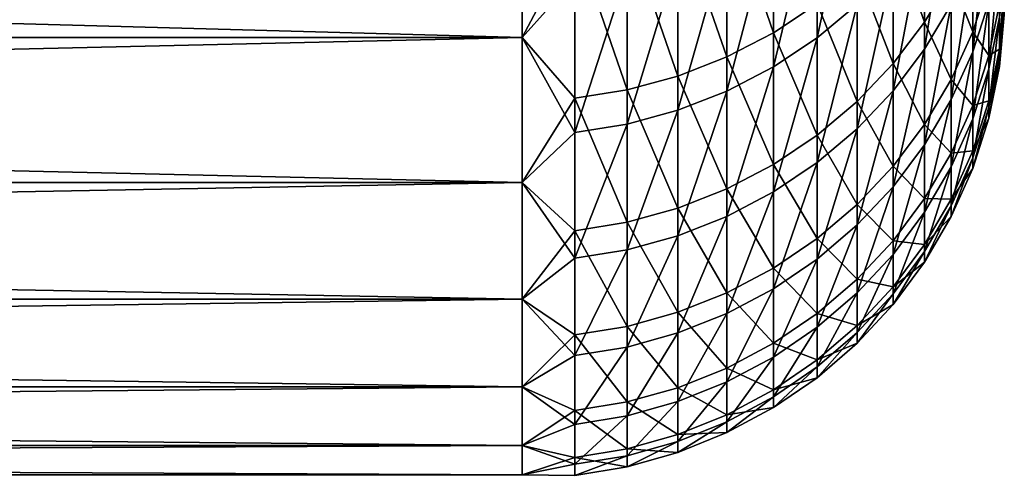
# Model space of a CAD drawing. Header units: metres. Extents: x -2 to 85, y -75 to 96.
# Tile 317 of 444: x 82.686 to 84.727, y 4.506 to 5.452. Entities that reach past the tile are written whole.
import ezdxf

# ---------------------------------------------------------------- set-up
doc = ezdxf.new("R2010")
doc.units = ezdxf.units.M
doc.layers.add('solid_20204500', color=7, linetype='CONTINUOUS')

msp = doc.modelspace()

# ---------------------------------------------------------------- linework, layer by layer
at = {"layer": 'solid_20204500'}
for points in [[(84.421448, 5.799387, 6.803845), (84.338524, 5.730906, 6.824833), (84.338524, 5.414371, 5.690369)], [(84.421448, 5.483827, 5.67287), (84.421448, 5.799387, 6.803845), (84.338524, 5.414371, 5.690369)], [(83.727272, 5.415144, -6.494174), (70.650002, 5.415144, -6.494174), (70.650002, 5.774864, -7.635005)], [(83.727272, 5.774864, -7.635005), (83.727272, 5.415144, -6.494174), (70.650002, 5.774864, -7.635005)], [(83.727272, 5.774864, 7.635005), (70.650002, 5.774864, 7.635005), (70.650002, 5.415144, 6.494174)], [(83.727272, 5.415144, 6.494174), (83.727272, 5.774864, 7.635005), (70.650002, 5.415144, 6.494174)], [(83.836571, 5.537222, 6.884192), (83.727272, 5.774864, 7.635005), (83.727272, 5.415144, 6.494174)], [(83.836571, 5.622251, -7.155753), (83.727272, 5.415144, -6.494174), (83.727272, 5.774864, -7.635005)], [(84.248268, 5.756028, -7.112975), (84.248268, 5.424896, -5.979412), (84.151756, 5.706616, -7.128776)], [(84.338524, 5.484949, -5.963506), (84.248268, 5.424896, -5.979412), (84.248268, 5.756028, -7.112975)], [(84.616722, 5.738645, 5.608669), (84.561386, 5.646943, 5.631773), (84.561386, 5.390827, 4.494589)], [(84.616722, 5.48358, 4.476151), (84.616722, 5.738645, 5.608669), (84.561386, 5.390827, 4.494589)], [(84.338524, 5.730906, 6.824833), (84.248268, 5.671508, 6.843037), (84.248268, 5.35413, 5.705546)], [(84.338524, 5.414371, 5.690369), (84.338524, 5.730906, 6.824833), (84.248268, 5.35413, 5.705546)], [(84.561386, 5.716794, -5.902098), (84.561386, 5.446923, -4.768099), (84.496025, 5.631779, -5.924615)], [(84.616722, 5.539446, -4.748538), (84.561386, 5.446923, -4.768099), (84.561386, 5.716794, -5.902098)], [(84.151756, 5.706616, -7.128776), (84.151756, 5.374749, -5.992694), (84.050148, 5.667559, -7.141265)], [(84.248268, 5.424896, -5.979412), (84.151756, 5.374749, -5.992694), (84.151756, 5.706616, -7.128776)], [(84.694832, 5.684053, 4.436297), (84.661385, 5.581715, 4.456642), (84.661385, 5.385087, 3.317663)], [(84.694832, 5.488323, 3.302518), (84.694832, 5.684053, 4.436297), (84.661385, 5.385087, 3.317663)], [(84.050148, 5.667559, -7.141265), (84.050148, 5.335109, -6.003193), (83.944664, 5.639324, -7.150294)], [(84.151756, 5.374749, -5.992694), (84.050148, 5.335109, -6.003193), (84.050148, 5.667559, -7.141265)], [(84.248268, 5.671508, 6.843037), (84.151756, 5.621909, 6.858238), (84.151756, 5.303825, 5.71822)], [(84.248268, 5.35413, 5.705546), (84.248268, 5.671508, 6.843037), (84.151756, 5.303825, 5.71822)], [(83.944664, 5.639324, -7.150294), (83.944664, 5.306454, -6.010783), (83.836571, 5.622251, -7.155753)], [(84.050148, 5.335109, -6.003193), (83.944664, 5.306454, -6.010783), (83.944664, 5.639324, -7.150294)], [(84.561386, 5.646943, 5.631773), (84.496025, 5.561662, 5.653259), (84.496025, 5.304569, 4.511737)], [(84.561386, 5.390827, 4.494589), (84.561386, 5.646943, 5.631773), (84.496025, 5.304569, 4.511737)], [(84.661385, 5.637337, -4.727843), (84.661385, 5.426929, -3.591329), (84.616722, 5.539446, -4.748538)], [(84.694832, 5.529974, -3.574935), (84.661385, 5.426929, -3.591329), (84.661385, 5.637337, -4.727843)], [(83.836571, 5.622251, -7.155753), (83.836571, 5.289127, -6.015373), (83.727272, 5.415144, -6.494174)], [(83.944664, 5.306454, -6.010783), (83.836571, 5.289127, -6.015373), (83.836571, 5.622251, -7.155753)], [(84.151756, 5.621909, 6.858238), (84.050148, 5.582703, 6.870253), (84.050148, 5.264062, 5.728239)], [(84.151756, 5.303825, 5.71822), (84.151756, 5.621909, 6.858238), (84.050148, 5.264062, 5.728239)], [(84.496025, 5.631779, -5.924615), (84.496025, 5.360879, -4.786291), (84.421448, 5.554187, -5.945167)], [(84.561386, 5.446923, -4.768099), (84.496025, 5.360879, -4.786291), (84.496025, 5.631779, -5.924615)], [(84.716667, 5.59456, 3.286933), (84.694832, 5.488323, 3.302518), (84.694832, 5.350158, 2.160294)], [(84.716667, 5.457046, 2.1501), (84.716667, 5.59456, 3.286933), (84.694832, 5.350158, 2.160294)], [(84.050148, 5.582703, 6.870253), (83.944664, 5.55436, 6.878939), (83.944664, 5.235317, 5.735481)], [(84.050148, 5.264062, 5.728239), (84.050148, 5.582703, 6.870253), (83.944664, 5.235317, 5.735481)], [(84.661385, 5.581715, 4.456642), (84.616722, 5.48358, 4.476151), (84.616722, 5.286092, 3.332186)], [(84.661385, 5.385087, 3.317663), (84.661385, 5.581715, 4.456642), (84.616722, 5.286092, 3.332186)], [(83.944664, 5.55436, 6.878939), (83.836571, 5.537222, 6.884192), (83.836571, 5.217935, 5.73986)], [(83.944664, 5.235317, 5.735481), (83.944664, 5.55436, 6.878939), (83.836571, 5.217935, 5.73986)], [(84.421448, 5.554187, -5.945167), (84.421448, 5.282348, -4.802894), (84.338524, 5.484949, -5.963506)], [(84.496025, 5.561662, 5.653259), (84.421448, 5.483827, 5.67287), (84.421448, 5.225842, 4.527388)], [(84.496025, 5.304569, 4.511737), (84.496025, 5.561662, 5.653259), (84.421448, 5.225842, 4.527388)], [(84.496025, 5.360879, -4.786291), (84.421448, 5.282348, -4.802894), (84.421448, 5.554187, -5.945167)], [(83.836571, 5.217935, 5.73986), (83.836571, 5.537222, 6.884192), (83.727272, 5.415144, 6.494174)], [(84.616722, 5.539446, -4.748538), (84.616722, 5.328117, -3.60705), (84.561386, 5.446923, -4.768099)], [(84.661385, 5.426929, -3.591329), (84.616722, 5.328117, -3.60705), (84.616722, 5.539446, -4.748538)], [(84.694832, 5.529974, -3.574935), (84.694832, 5.377984, -2.434468), (84.661385, 5.426929, -3.591329)], [(84.716667, 5.484742, -2.42298), (84.694832, 5.377984, -2.434468), (84.694832, 5.529974, -3.574935)], [(84.716667, 5.391043, -1.281699), (84.726563, 5.529655, -1.739347), (84.726563, 5.49232, -1.160206)], [(84.716667, 5.484742, -2.42298), (84.726563, 5.529655, -1.739347), (84.716667, 5.391043, -1.281699)], [(84.716667, 5.377178, 1.007768), (84.726563, 5.492149, 1.156889), (84.726563, 5.529271, 1.73438)], [(84.716667, 5.377178, 1.007768), (84.726563, 5.529271, 1.73438), (84.716667, 5.457046, 2.1501)], [(84.716667, 5.391043, -1.281699), (84.726563, 5.49232, -1.160206), (84.726563, 5.469909, -0.580295)], [(84.716667, 5.377178, 1.007768), (84.726563, 5.469867, 0.578635), (84.726563, 5.492149, 1.156889)], [(84.338524, 5.484949, -5.963506), (84.338524, 5.212271, -4.817709), (84.248268, 5.424896, -5.979412)], [(84.421448, 5.282348, -4.802894), (84.338524, 5.212271, -4.817709), (84.338524, 5.484949, -5.963506)], [(84.421448, 5.483827, 5.67287), (84.338524, 5.414371, 5.690369), (84.338524, 5.155591, 4.541353)], [(84.421448, 5.225842, 4.527388), (84.421448, 5.483827, 5.67287), (84.338524, 5.155591, 4.541353)], [(84.616722, 5.48358, 4.476151), (84.561386, 5.390827, 4.494589), (84.561386, 5.192525, 3.345913)], [(84.616722, 5.286092, 3.332186), (84.616722, 5.48358, 4.476151), (84.561386, 5.192525, 3.345913)], [(84.694832, 5.488323, 3.302518), (84.661385, 5.385087, 3.317663), (84.661385, 5.246288, 2.170201)], [(84.694832, 5.350158, 2.160294), (84.694832, 5.488323, 3.302518), (84.661385, 5.246288, 2.170201)], [(84.716667, 5.484742, -2.42298), (84.716667, 5.391043, -1.281699), (84.694832, 5.377984, -2.434468)], [(84.716667, 5.355158, -0.137141), (84.726563, 5.469909, -0.580295), (84.726563, 5.462438)], [(84.716667, 5.391043, -1.281699), (84.726563, 5.469909, -0.580295), (84.716667, 5.355158, -0.137141)], [(84.716667, 5.355158, -0.137141), (84.726563, 5.462438), (84.726563, 5.469867, 0.578635)], [(84.716667, 5.355158, -0.137141), (84.726563, 5.469867, 0.578635), (84.716667, 5.377178, 1.007768)], [(84.716667, 5.457046, 2.1501), (84.694832, 5.350158, 2.160294), (84.694832, 5.26991, 1.012546)], [(84.716667, 5.377178, 1.007768), (84.716667, 5.457046, 2.1501), (84.694832, 5.26991, 1.012546)], [(84.561386, 5.446923, -4.768099), (84.561386, 5.234723, -3.621909), (84.496025, 5.360879, -4.786291)], [(84.616722, 5.328117, -3.60705), (84.561386, 5.234723, -3.621909), (84.561386, 5.446923, -4.768099)], [(83.727272, 5.113943, -5.336516), (70.650002, 5.113943, -5.336516), (70.650002, 5.415144, -6.494174)], [(83.727272, 5.415144, -6.494174), (83.727272, 5.113943, -5.336516), (70.650002, 5.415144, -6.494174)], [(83.727272, 5.415144, 6.494174), (70.650002, 5.415144, 6.494174), (70.650002, 5.113943, 5.336516)], [(83.727272, 5.113943, 5.336516), (83.727272, 5.415144, 6.494174), (70.650002, 5.113943, 5.336516)], [(83.836571, 5.217935, 5.73986), (83.727272, 5.415144, 6.494174), (83.727272, 5.113943, 5.336516)], [(83.836571, 5.289127, -6.015373), (83.727272, 5.113943, -5.336516), (83.727272, 5.415144, -6.494174)], [(84.248268, 5.424896, -5.979412), (84.248268, 5.15149, -4.830559), (84.151756, 5.374749, -5.992694)], [(84.338524, 5.212271, -4.817709), (84.248268, 5.15149, -4.830559), (84.248268, 5.424896, -5.979412)], [(84.338524, 5.414371, 5.690369), (84.248268, 5.35413, 5.705546), (84.248268, 5.094659, 4.553466)], [(84.338524, 5.155591, 4.541353), (84.338524, 5.414371, 5.690369), (84.248268, 5.094659, 4.553466)], [(84.661385, 5.426929, -3.591329), (84.661385, 5.274242, -2.445632), (84.616722, 5.328117, -3.60705)], [(84.694832, 5.377984, -2.434468), (84.661385, 5.274242, -2.445632), (84.661385, 5.426929, -3.591329)], [(84.561386, 5.390827, 4.494589), (84.496025, 5.304569, 4.511737), (84.496025, 5.105511, 3.358678)], [(84.561386, 5.192525, 3.345913), (84.561386, 5.390827, 4.494589), (84.496025, 5.105511, 3.358678)], [(84.716667, 5.391043, -1.281699), (84.694832, 5.283841, -1.287776), (84.694832, 5.377984, -2.434468)], [(84.716667, 5.391043, -1.281699), (84.716667, 5.355158, -0.137141), (84.694832, 5.283841, -1.287776)], [(84.151756, 5.374749, -5.992694), (84.151756, 5.100736, -4.84129), (84.050148, 5.335109, -6.003193)], [(84.248268, 5.15149, -4.830559), (84.151756, 5.100736, -4.84129), (84.151756, 5.374749, -5.992694)], [(84.661385, 5.385087, 3.317663), (84.616722, 5.286092, 3.332186), (84.616722, 5.146685, 2.179701)], [(84.661385, 5.246288, 2.170201), (84.661385, 5.385087, 3.317663), (84.616722, 5.146685, 2.179701)], [(84.694832, 5.377984, -2.434468), (84.694832, 5.283841, -1.287776), (84.661385, 5.274242, -2.445632)], [(84.716667, 5.377178, 1.007768), (84.694832, 5.26991, 1.012546), (84.694832, 5.247786, -0.137791)], [(84.716667, 5.355158, -0.137141), (84.716667, 5.377178, 1.007768), (84.694832, 5.247786, -0.137791)], [(84.248268, 5.35413, 5.705546), (84.151756, 5.303825, 5.71822), (84.151756, 5.043778, 4.563581)], [(84.248268, 5.094659, 4.553466), (84.248268, 5.35413, 5.705546), (84.151756, 5.043778, 4.563581)], [(84.496025, 5.360879, -4.786291), (84.496025, 5.14787, -3.635727), (84.421448, 5.282348, -4.802894)], [(84.561386, 5.234723, -3.621909), (84.496025, 5.14787, -3.635727), (84.496025, 5.360879, -4.786291)], [(84.694832, 5.350158, 2.160294), (84.661385, 5.246288, 2.170201), (84.661385, 5.165673, 1.01719)], [(84.694832, 5.26991, 1.012546), (84.694832, 5.350158, 2.160294), (84.661385, 5.165673, 1.01719)], [(84.716667, 5.355158, -0.137141), (84.694832, 5.247786, -0.137791), (84.694832, 5.283841, -1.287776)], [(84.050148, 5.335109, -6.003193), (84.050148, 5.060616, -4.849771), (83.944664, 5.306454, -6.010783)], [(84.151756, 5.100736, -4.84129), (84.050148, 5.060616, -4.849771), (84.050148, 5.335109, -6.003193)], [(84.616722, 5.328117, -3.60705), (84.616722, 5.174762, -2.456338), (84.561386, 5.234723, -3.621909)], [(84.661385, 5.274242, -2.445632), (84.616722, 5.174762, -2.456338), (84.616722, 5.328117, -3.60705)], [(83.944664, 5.306454, -6.010783), (83.944664, 5.031614, -4.855903), (83.836571, 5.289127, -6.015373)], [(84.050148, 5.060616, -4.849771), (83.944664, 5.031614, -4.855903), (83.944664, 5.306454, -6.010783)], [(83.836571, 5.289127, -6.015373), (83.836571, 5.014077, -4.859611), (83.727272, 5.113943, -5.336516)], [(83.944664, 5.031614, -4.855903), (83.836571, 5.014077, -4.859611), (83.836571, 5.289127, -6.015373)], [(84.151756, 5.303825, 5.71822), (84.050148, 5.264062, 5.728239), (84.050148, 5.003559, 4.571576)], [(84.151756, 5.043778, 4.563581), (84.151756, 5.303825, 5.71822), (84.050148, 5.003559, 4.571576)], [(84.496025, 5.304569, 4.511737), (84.421448, 5.225842, 4.527388), (84.421448, 5.026093, 3.370329)], [(84.496025, 5.105511, 3.358678), (84.496025, 5.304569, 4.511737), (84.421448, 5.026093, 3.370329)], [(84.616722, 5.286092, 3.332186), (84.561386, 5.192525, 3.345913), (84.561386, 5.052544, 2.18868)], [(84.616722, 5.146685, 2.179701), (84.616722, 5.286092, 3.332186), (84.561386, 5.052544, 2.18868)], [(84.421448, 5.282348, -4.802894), (84.421448, 5.068599, -3.648339), (84.338524, 5.212271, -4.817709)], [(84.496025, 5.14787, -3.635727), (84.421448, 5.068599, -3.648339), (84.421448, 5.282348, -4.802894)], [(84.661385, 5.274242, -2.445632), (84.661385, 5.179668, -1.293682), (84.616722, 5.174762, -2.456338)], [(84.694832, 5.283841, -1.287776), (84.661385, 5.179668, -1.293682), (84.661385, 5.274242, -2.445632)], [(84.694832, 5.283841, -1.287776), (84.694832, 5.247786, -0.137791), (84.661385, 5.179668, -1.293682)], [(84.694832, 5.26991, 1.012546), (84.661385, 5.165673, 1.01719), (84.661385, 5.143447, -0.138423)], [(84.694832, 5.247786, -0.137791), (84.694832, 5.26991, 1.012546), (84.661385, 5.143447, -0.138423)], [(84.050148, 5.264062, 5.728239), (83.944664, 5.235317, 5.735481), (83.944664, 4.974485, 4.577356)], [(84.050148, 5.003559, 4.571576), (84.050148, 5.264062, 5.728239), (83.944664, 4.974485, 4.577356)], [(84.661385, 5.246288, 2.170201), (84.616722, 5.146685, 2.179701), (84.616722, 5.065717, 1.021642)], [(84.661385, 5.165673, 1.01719), (84.661385, 5.246288, 2.170201), (84.616722, 5.065717, 1.021642)], [(84.694832, 5.247786, -0.137791), (84.661385, 5.143447, -0.138423), (84.661385, 5.179668, -1.293682)], [(83.944664, 5.235317, 5.735481), (83.836571, 5.217935, 5.73986), (83.836571, 4.956904, 4.580851)], [(83.944664, 4.974485, 4.577356), (83.944664, 5.235317, 5.735481), (83.836571, 4.956904, 4.580851)], [(84.421448, 5.225842, 4.527388), (84.338524, 5.155591, 4.541353), (84.338524, 4.955226, 3.380725)], [(84.421448, 5.026093, 3.370329), (84.421448, 5.225842, 4.527388), (84.338524, 4.955226, 3.380725)], [(84.561386, 5.234723, -3.621909), (84.561386, 5.080737, -2.466456), (84.496025, 5.14787, -3.635727)], [(84.616722, 5.174762, -2.456338), (84.561386, 5.080737, -2.466456), (84.561386, 5.234723, -3.621909)], [(83.836571, 4.956904, 4.580851), (83.836571, 5.217935, 5.73986), (83.727272, 5.113943, 5.336516)], [(84.338524, 5.212271, -4.817709), (84.338524, 4.997863, -3.659593), (84.248268, 5.15149, -4.830559)], [(84.421448, 5.068599, -3.648339), (84.338524, 4.997863, -3.659593), (84.338524, 5.212271, -4.817709)], [(84.561386, 5.192525, 3.345913), (84.496025, 5.105511, 3.358678), (84.496025, 4.964996, 2.19703)], [(84.561386, 5.052544, 2.18868), (84.561386, 5.192525, 3.345913), (84.496025, 4.964996, 2.19703)], [(84.616722, 5.174762, -2.456338), (84.616722, 5.079773, -1.299345), (84.561386, 5.080737, -2.466456)], [(84.661385, 5.179668, -1.293682), (84.616722, 5.079773, -1.299345), (84.616722, 5.174762, -2.456338)], [(84.661385, 5.179668, -1.293682), (84.661385, 5.143447, -0.138423), (84.616722, 5.079773, -1.299345)], [(84.661385, 5.165673, 1.01719), (84.616722, 5.065717, 1.021642), (84.616722, 5.043394, -0.139029)], [(84.661385, 5.143447, -0.138423), (84.661385, 5.165673, 1.01719), (84.616722, 5.043394, -0.139029)], [(84.248268, 5.15149, -4.830559), (84.248268, 4.936511, -3.669354), (84.151756, 5.100736, -4.84129)], [(84.338524, 5.155591, 4.541353), (84.248268, 5.094659, 4.553466), (84.248268, 4.89376, 3.389742)], [(84.338524, 4.955226, 3.380725), (84.338524, 5.155591, 4.541353), (84.248268, 4.89376, 3.389742)], [(84.338524, 4.997863, -3.659593), (84.248268, 4.936511, -3.669354), (84.248268, 5.15149, -4.830559)], [(84.496025, 5.14787, -3.635727), (84.496025, 4.993296, -2.475867), (84.421448, 5.068599, -3.648339)], [(84.561386, 5.080737, -2.466456), (84.496025, 4.993296, -2.475867), (84.496025, 5.14787, -3.635727)], [(84.616722, 5.146685, 2.179701), (84.561386, 5.052544, 2.18868), (84.561386, 4.971242, 1.025851)], [(84.616722, 5.065717, 1.021642), (84.616722, 5.146685, 2.179701), (84.561386, 4.971242, 1.025851)], [(84.661385, 5.143447, -0.138423), (84.616722, 5.043394, -0.139029), (84.616722, 5.079773, -1.299345)], [(83.727272, 4.87204, -4.165031), (70.650002, 4.87204, -4.165031), (70.650002, 5.113943, -5.336516)], [(83.727272, 5.113943, -5.336516), (83.727272, 4.87204, -4.165031), (70.650002, 5.113943, -5.336516)], [(83.727272, 5.113943, 5.336516), (70.650002, 5.113943, 5.336516), (70.650002, 4.87204, 4.165031)], [(83.727272, 4.87204, 4.165031), (83.727272, 5.113943, 5.336516), (70.650002, 4.87204, 4.165031)], [(83.836571, 4.956904, 4.580851), (83.727272, 5.113943, 5.336516), (83.727272, 4.87204, 4.165031)], [(83.836571, 5.014077, -4.859611), (83.727272, 4.87204, -4.165031), (83.727272, 5.113943, -5.336516)], [(84.496025, 5.105511, 3.358678), (84.421448, 5.026093, 3.370329), (84.421448, 4.885091, 2.204651)], [(84.496025, 4.964996, 2.19703), (84.496025, 5.105511, 3.358678), (84.421448, 4.885091, 2.204651)], [(84.151756, 5.100736, -4.84129), (84.151756, 4.885279, -3.677505), (84.050148, 5.060616, -4.849771)], [(84.248268, 4.936511, -3.669354), (84.151756, 4.885279, -3.677505), (84.151756, 5.100736, -4.84129)], [(84.248268, 5.094659, 4.553466), (84.151756, 5.043778, 4.563581), (84.151756, 4.842432, 3.397272)], [(84.248268, 4.89376, 3.389742), (84.248268, 5.094659, 4.553466), (84.151756, 4.842432, 3.397272)], [(84.421448, 5.068599, -3.648339), (84.421448, 4.913489, -2.484455), (84.338524, 4.997863, -3.659593)], [(84.496025, 4.993296, -2.475867), (84.421448, 4.913489, -2.484455), (84.421448, 5.068599, -3.648339)], [(84.561386, 5.080737, -2.466456), (84.561386, 4.985357, -1.304697), (84.496025, 4.993296, -2.475867)], [(84.616722, 5.079773, -1.299345), (84.561386, 4.985357, -1.304697), (84.561386, 5.080737, -2.466456)], [(84.616722, 5.079773, -1.299345), (84.616722, 5.043394, -0.139029), (84.561386, 4.985357, -1.304697)], [(84.616722, 5.065717, 1.021642), (84.561386, 4.971242, 1.025851), (84.561386, 4.948827, -0.139602)], [(84.616722, 5.043394, -0.139029), (84.616722, 5.065717, 1.021642), (84.561386, 4.948827, -0.139602)], [(84.050148, 5.060616, -4.849771), (84.050148, 4.844782, -3.683948), (83.944664, 5.031614, -4.855903)], [(84.151756, 4.885279, -3.677505), (84.050148, 4.844782, -3.683948), (84.050148, 5.060616, -4.849771)], [(84.151756, 5.043778, 4.563581), (84.050148, 5.003559, 4.571576), (84.050148, 4.801861, 3.403224)], [(84.151756, 4.842432, 3.397272), (84.151756, 5.043778, 4.563581), (84.050148, 4.801861, 3.403224)], [(84.561386, 5.052544, 2.18868), (84.496025, 4.964996, 2.19703), (84.496025, 4.883384, 1.029765)], [(84.561386, 4.971242, 1.025851), (84.561386, 5.052544, 2.18868), (84.496025, 4.883384, 1.029765)], [(84.616722, 5.043394, -0.139029), (84.561386, 4.948827, -0.139602), (84.561386, 4.985357, -1.304697)], [(83.944664, 5.031614, -4.855903), (83.944664, 4.815506, -3.688605), (83.836571, 5.014077, -4.859611)], [(84.050148, 4.844782, -3.683948), (83.944664, 4.815506, -3.688605), (83.944664, 5.031614, -4.855903)], [(84.421448, 5.026093, 3.370329), (84.338524, 4.955226, 3.380725), (84.338524, 4.813788, 2.211452)], [(84.421448, 4.885091, 2.204651), (84.421448, 5.026093, 3.370329), (84.338524, 4.813788, 2.211452)], [(83.836571, 5.014077, -4.859611), (83.836571, 4.797805, -3.691422), (83.727272, 4.87204, -4.165031)], [(83.944664, 4.815506, -3.688605), (83.836571, 4.797805, -3.691422), (83.836571, 5.014077, -4.859611)], [(84.050148, 5.003559, 4.571576), (83.944664, 4.974485, 4.577356), (83.944664, 4.772532, 3.407527)], [(84.050148, 4.801861, 3.403224), (84.050148, 5.003559, 4.571576), (83.944664, 4.772532, 3.407527)], [(84.338524, 4.997863, -3.659593), (84.338524, 4.842274, -2.492119), (84.248268, 4.936511, -3.669354)], [(84.421448, 4.913489, -2.484455), (84.338524, 4.842274, -2.492119), (84.338524, 4.997863, -3.659593)], [(84.496025, 4.993296, -2.475867), (84.496025, 4.897552, -1.309675), (84.421448, 4.913489, -2.484455)], [(84.561386, 4.985357, -1.304697), (84.496025, 4.897552, -1.309675), (84.496025, 4.993296, -2.475867)], [(84.561386, 4.985357, -1.304697), (84.561386, 4.948827, -0.139602), (84.496025, 4.897552, -1.309675)], [(83.944664, 4.974485, 4.577356), (83.836571, 4.956904, 4.580851), (83.836571, 4.754797, 3.410129)], [(83.944664, 4.772532, 3.407527), (83.944664, 4.974485, 4.577356), (83.836571, 4.754797, 3.410129)], [(84.496025, 4.964996, 2.19703), (84.421448, 4.885091, 2.204651), (84.421448, 4.803195, 1.033337)], [(84.496025, 4.883384, 1.029765), (84.496025, 4.964996, 2.19703), (84.421448, 4.803195, 1.033337)], [(84.561386, 4.971242, 1.025851), (84.496025, 4.883384, 1.029765), (84.496025, 4.860883, -0.140134)], [(84.561386, 4.948827, -0.139602), (84.561386, 4.971242, 1.025851), (84.496025, 4.860883, -0.140134)], [(83.836571, 4.754797, 3.410129), (83.836571, 4.956904, 4.580851), (83.727272, 4.87204, 4.165031)], [(84.338524, 4.955226, 3.380725), (84.248268, 4.89376, 3.389742), (84.248268, 4.751945, 2.21735)], [(84.338524, 4.813788, 2.211452), (84.338524, 4.955226, 3.380725), (84.248268, 4.751945, 2.21735)], [(84.561386, 4.948827, -0.139602), (84.496025, 4.860883, -0.140134), (84.496025, 4.897552, -1.309675)], [(84.248268, 4.936511, -3.669354), (84.248268, 4.780507, -2.498766), (84.151756, 4.885279, -3.677505)], [(84.338524, 4.842274, -2.492119), (84.248268, 4.780507, -2.498766), (84.248268, 4.936511, -3.669354)], [(84.421448, 4.913489, -2.484455), (84.421448, 4.817413, -1.314218), (84.338524, 4.842274, -2.492119)], [(84.496025, 4.897552, -1.309675), (84.421448, 4.817413, -1.314218), (84.421448, 4.913489, -2.484455)], [(84.151756, 4.885279, -3.677505), (84.151756, 4.728928, -2.504316), (84.050148, 4.844782, -3.683948)], [(84.248268, 4.89376, 3.389742), (84.151756, 4.842432, 3.397272), (84.151756, 4.700303, 2.222276)], [(84.248268, 4.751945, 2.21735), (84.248268, 4.89376, 3.389742), (84.151756, 4.700303, 2.222276)], [(84.248268, 4.780507, -2.498766), (84.151756, 4.728928, -2.504316), (84.151756, 4.885279, -3.677505)], [(84.421448, 4.885091, 2.204651), (84.338524, 4.813788, 2.211452), (84.338524, 4.731641, 1.036524)], [(84.421448, 4.803195, 1.033337), (84.421448, 4.885091, 2.204651), (84.338524, 4.731641, 1.036524)], [(84.496025, 4.897552, -1.309675), (84.496025, 4.860883, -0.140134), (84.421448, 4.817413, -1.314218)], [(84.496025, 4.883384, 1.029765), (84.421448, 4.803195, 1.033337), (84.421448, 4.780617, -0.14062)], [(84.496025, 4.860883, -0.140134), (84.496025, 4.883384, 1.029765), (84.421448, 4.780617, -0.14062)], [(83.727272, 4.690063, -2.982755), (70.650002, 4.690063, -2.982755), (70.650002, 4.87204, -4.165031)], [(83.727272, 4.87204, -4.165031), (83.727272, 4.690063, -2.982755), (70.650002, 4.87204, -4.165031)], [(83.727272, 4.87204, 4.165031), (70.650002, 4.87204, 4.165031), (70.650002, 4.690063, 2.982755)], [(83.727272, 4.690063, 2.982755), (83.727272, 4.87204, 4.165031), (70.650002, 4.690063, 2.982755)], [(83.836571, 4.754797, 3.410129), (83.727272, 4.87204, 4.165031), (83.727272, 4.690063, 2.982755)], [(83.836571, 4.797805, -3.691422), (83.727272, 4.690063, -2.982755), (83.727272, 4.87204, -4.165031)], [(84.496025, 4.860883, -0.140134), (84.421448, 4.780617, -0.14062), (84.421448, 4.817413, -1.314218)], [(84.050148, 4.844782, -3.683948), (84.050148, 4.688158, -2.508704), (83.944664, 4.815506, -3.688605)], [(84.151756, 4.728928, -2.504316), (84.050148, 4.688158, -2.508704), (84.050148, 4.844782, -3.683948)], [(84.151756, 4.842432, 3.397272), (84.050148, 4.801861, 3.403224), (84.050148, 4.659482, 2.22617)], [(84.151756, 4.700303, 2.222276), (84.151756, 4.842432, 3.397272), (84.050148, 4.659482, 2.22617)], [(84.338524, 4.842274, -2.492119), (84.338524, 4.745902, -1.318272), (84.248268, 4.780507, -2.498766)], [(84.421448, 4.817413, -1.314218), (84.338524, 4.745902, -1.318272), (84.338524, 4.842274, -2.492119)], [(84.421448, 4.817413, -1.314218), (84.421448, 4.780617, -0.14062), (84.338524, 4.745902, -1.318272)], [(83.836571, 4.797805, -3.691422), (83.836571, 4.640862, -2.513793), (83.727272, 4.690063, -2.982755)], [(83.944664, 4.815506, -3.688605), (83.944664, 4.658684, -2.511876), (83.836571, 4.797805, -3.691422)], [(83.944664, 4.658684, -2.511876), (83.836571, 4.640862, -2.513793), (83.836571, 4.797805, -3.691422)], [(84.050148, 4.688158, -2.508704), (83.944664, 4.658684, -2.511876), (83.944664, 4.815506, -3.688605)], [(84.050148, 4.801861, 3.403224), (83.944664, 4.772532, 3.407527), (83.944664, 4.629973, 2.228984)], [(84.050148, 4.659482, 2.22617), (84.050148, 4.801861, 3.403224), (83.944664, 4.629973, 2.228984)], [(84.338524, 4.813788, 2.211452), (84.248268, 4.751945, 2.21735), (84.248268, 4.669578, 1.039289)], [(84.338524, 4.731641, 1.036524), (84.338524, 4.813788, 2.211452), (84.248268, 4.669578, 1.039289)], [(84.421448, 4.803195, 1.033337), (84.338524, 4.731641, 1.036524), (84.338524, 4.708992, -0.141054)], [(84.421448, 4.780617, -0.14062), (84.421448, 4.803195, 1.033337), (84.338524, 4.708992, -0.141054)], [(84.248268, 4.780507, -2.498766), (84.248268, 4.683877, -1.321788), (84.151756, 4.728928, -2.504316)], [(84.338524, 4.745902, -1.318272), (84.248268, 4.683877, -1.321788), (84.248268, 4.780507, -2.498766)], [(84.421448, 4.780617, -0.14062), (84.338524, 4.708992, -0.141054), (84.338524, 4.745902, -1.318272)], [(83.944664, 4.772532, 3.407527), (83.836571, 4.754797, 3.410129), (83.836571, 4.612129, 2.230686)], [(83.944664, 4.629973, 2.228984), (83.944664, 4.772532, 3.407527), (83.836571, 4.612129, 2.230686)], [(83.836571, 4.612129, 2.230686), (83.836571, 4.754797, 3.410129), (83.727272, 4.690063, 2.982755)], [(84.248268, 4.751945, 2.21735), (84.151756, 4.700303, 2.222276), (84.151756, 4.617753, 1.041597)], [(84.248268, 4.669578, 1.039289), (84.248268, 4.751945, 2.21735), (84.151756, 4.617753, 1.041597)], [(84.338524, 4.745902, -1.318272), (84.338524, 4.708992, -0.141054), (84.248268, 4.683877, -1.321788)], [(84.151756, 4.728928, -2.504316), (84.151756, 4.632084, -1.324724), (84.050148, 4.688158, -2.508704)], [(84.248268, 4.683877, -1.321788), (84.151756, 4.632084, -1.324724), (84.151756, 4.728928, -2.504316)], [(84.338524, 4.731641, 1.036524), (84.248268, 4.669578, 1.039289), (84.248268, 4.64687, -0.14143)], [(84.338524, 4.708992, -0.141054), (84.338524, 4.731641, 1.036524), (84.248268, 4.64687, -0.14143)], [(84.151756, 4.700303, 2.222276), (84.050148, 4.659482, 2.22617), (84.050148, 4.576788, 1.043422)], [(84.151756, 4.617753, 1.041597), (84.151756, 4.700303, 2.222276), (84.050148, 4.576788, 1.043422)], [(84.338524, 4.708992, -0.141054), (84.248268, 4.64687, -0.14143), (84.248268, 4.683877, -1.321788)], [(83.727272, 4.568482, -1.79275), (70.650002, 4.568482, -1.79275), (70.650002, 4.690063, -2.982755)], [(83.727272, 4.690063, -2.982755), (83.727272, 4.568482, -1.79275), (70.650002, 4.690063, -2.982755)], [(83.727272, 4.690063, 2.982755), (70.650002, 4.690063, 2.982755), (70.650002, 4.568482, 1.79275)], [(83.727272, 4.568482, 1.79275), (83.727272, 4.690063, 2.982755), (70.650002, 4.568482, 1.79275)], [(83.836571, 4.612129, 2.230686), (83.727272, 4.690063, 2.982755), (83.727272, 4.568482, 1.79275)], [(83.836571, 4.640862, -2.513793), (83.727272, 4.568482, -1.79275), (83.727272, 4.690063, -2.982755)], [(84.050148, 4.688158, -2.508704), (84.050148, 4.591144, -1.327045), (83.944664, 4.658684, -2.511876)], [(84.151756, 4.632084, -1.324724), (84.050148, 4.591144, -1.327045), (84.050148, 4.688158, -2.508704)], [(84.248268, 4.683877, -1.321788), (84.248268, 4.64687, -0.14143), (84.151756, 4.632084, -1.324724)], [(83.944664, 4.658684, -2.511876), (83.944664, 4.561548, -1.328723), (83.836571, 4.640862, -2.513793)], [(84.050148, 4.659482, 2.22617), (83.944664, 4.629973, 2.228984), (83.944664, 4.547174, 1.044742)], [(84.050148, 4.576788, 1.043422), (84.050148, 4.659482, 2.22617), (83.944664, 4.547174, 1.044742)], [(84.050148, 4.591144, -1.327045), (83.944664, 4.561548, -1.328723), (83.944664, 4.658684, -2.511876)], [(84.248268, 4.669578, 1.039289), (84.151756, 4.617753, 1.041597), (84.151756, 4.594994, -0.141745)], [(84.248268, 4.64687, -0.14143), (84.248268, 4.669578, 1.039289), (84.151756, 4.594994, -0.141745)], [(83.836571, 4.640862, -2.513793), (83.836571, 4.543652, -1.329737), (83.727272, 4.568482, -1.79275)], [(83.944664, 4.561548, -1.328723), (83.836571, 4.543652, -1.329737), (83.836571, 4.640862, -2.513793)], [(84.248268, 4.64687, -0.14143), (84.151756, 4.594994, -0.141745), (84.151756, 4.632084, -1.324724)], [(83.944664, 4.629973, 2.228984), (83.836571, 4.612129, 2.230686), (83.836571, 4.529267, 1.045539)], [(83.944664, 4.547174, 1.044742), (83.944664, 4.629973, 2.228984), (83.836571, 4.529267, 1.045539)], [(84.151756, 4.632084, -1.324724), (84.151756, 4.594994, -0.141745), (84.050148, 4.591144, -1.327045)], [(84.151756, 4.617753, 1.041597), (84.050148, 4.576788, 1.043422), (84.050148, 4.553989, -0.141993)], [(84.151756, 4.594994, -0.141745), (84.151756, 4.617753, 1.041597), (84.050148, 4.553989, -0.141993)], [(83.836571, 4.529267, 1.045539), (83.836571, 4.612129, 2.230686), (83.727272, 4.568482, 1.79275)], [(84.151756, 4.594994, -0.141745), (84.050148, 4.553989, -0.141993), (84.050148, 4.591144, -1.327045)], [(84.050148, 4.591144, -1.327045), (84.050148, 4.553989, -0.141993), (83.944664, 4.561548, -1.328723)], [(84.050148, 4.576788, 1.043422), (83.944664, 4.547174, 1.044742), (83.944664, 4.524346, -0.142172)], [(84.050148, 4.553989, -0.141993), (84.050148, 4.576788, 1.043422), (83.944664, 4.524346, -0.142172)], [(83.727272, 4.507612, -0.5981), (70.650002, 4.507612, -0.5981), (70.650002, 4.568482, -1.79275)], [(83.727272, 4.568482, -1.79275), (83.727272, 4.507612, -0.5981), (70.650002, 4.568482, -1.79275)], [(83.727272, 4.568482, 1.79275), (70.650002, 4.568482, 1.79275), (70.650002, 4.507612, 0.5981)], [(83.727272, 4.507612, 0.5981), (83.727272, 4.568482, 1.79275), (70.650002, 4.507612, 0.5981)], [(83.836571, 4.529267, 1.045539), (83.727272, 4.568482, 1.79275), (83.727272, 4.507612, 0.5981)], [(83.836571, 4.543652, -1.329737), (83.727272, 4.507612, -0.5981), (83.727272, 4.568482, -1.79275)], [(83.944664, 4.561548, -1.328723), (83.944664, 4.524346, -0.142172), (83.836571, 4.543652, -1.329737)], [(84.050148, 4.553989, -0.141993), (83.944664, 4.524346, -0.142172), (83.944664, 4.561548, -1.328723)], [(83.836571, 4.543652, -1.329737), (83.836571, 4.506422, -0.142281), (83.727272, 4.507612, -0.5981)], [(83.944664, 4.547174, 1.044742), (83.836571, 4.529267, 1.045539), (83.836571, 4.506422, -0.142281)], [(83.944664, 4.524346, -0.142172), (83.944664, 4.547174, 1.044742), (83.836571, 4.506422, -0.142281)], [(83.944664, 4.524346, -0.142172), (83.836571, 4.506422, -0.142281), (83.836571, 4.543652, -1.329737)], [(83.836571, 4.506422, -0.142281), (83.836571, 4.529267, 1.045539), (83.727272, 4.507612, 0.5981)], [(83.727272, 4.507612, 0.5981), (70.650002, 4.507612, 0.5981), (70.650002, 4.507612, -0.5981)], [(83.727272, 4.507612, -0.5981), (83.727272, 4.507612, 0.5981), (70.650002, 4.507612, -0.5981)], [(83.836571, 4.506422, -0.142281), (83.727272, 4.507612, 0.5981), (83.727272, 4.507612, -0.5981)]]:
    msp.add_3dface(points, dxfattribs=at)

doc.saveas('drawing.dxf')
